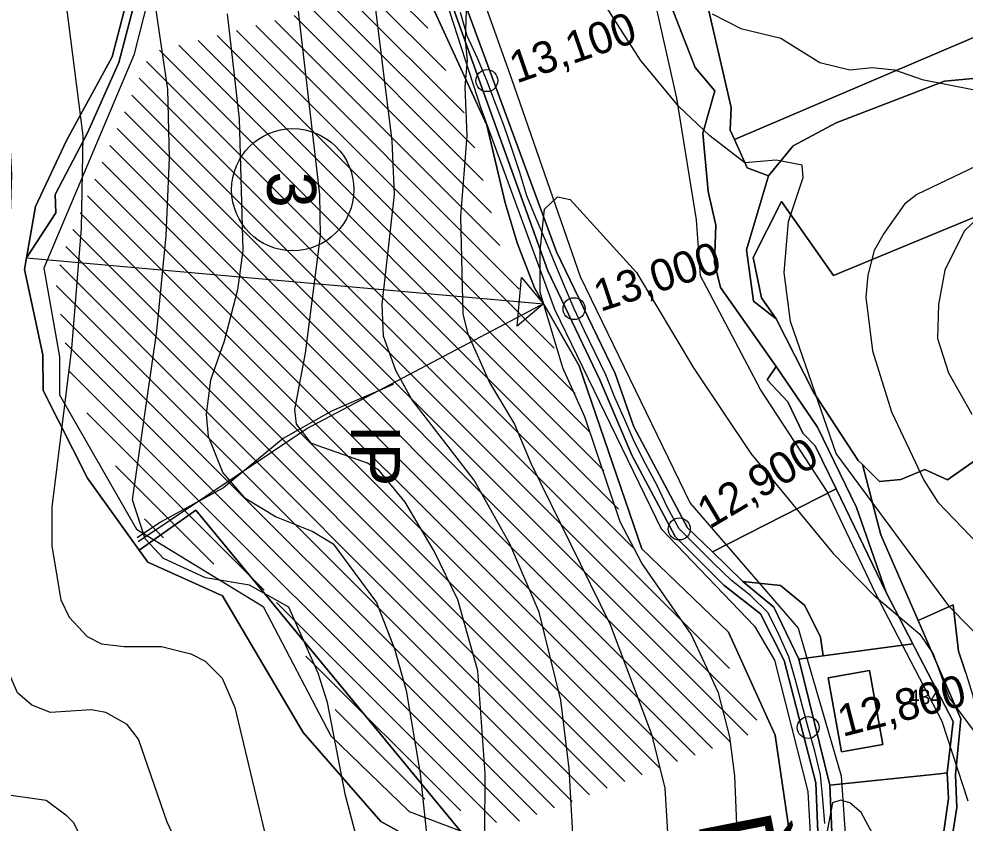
# Model space of a CAD drawing. Extents: x -510989 to -501240, y -1184665 to -1176098.
# Drawn here: x -510243.5 to -509856.2, y -1178302.3 to -1177973.1 of the extents above; entities that cross this region are included whole.
import ezdxf

# ---------------------------------------------------------------- set-up
doc = ezdxf.new("R2010")
doc.units = 0
for name, color, linetype in [('lesni_pozemek', 7, 'Continuous'), ('NAVRH_interakcni_prvky', 7, 'Continuous'), ('NAVRH_revitalizace_toku', 7, 'Continuous'), ('orna_puda', 7, 'Continuous'), ('ostatni_plocha_x_neplodna_puda', 7, 'Continuous'), ('ostatni_plocha_x_ostatni_komunikace', 7, 'Continuous'), ('STAV_erozne_ohrozene_plochy', 7, 'Continuous'), ('STAV_odtokove_linie', 7, 'Continuous'), ('STAV_systematicke_odvodneni', 7, 'Continuous'), ('STAV_vyrazne_udolnice', 7, 'Continuous'), ('trasovani_toku', 7, 'Continuous'), ('trvaly_travni_porost', 7, 'Continuous'), ('vodni_plocha_x_vodni_tok_v_koryte_umelem', 7, 'Continuous'), ('vrstevnice_01', 7, 'Continuous'), ('vrstevnice_02', 7, 'Continuous'), ('vrstevnice_05', 7, 'Continuous')]:
    doc.layers.add(name, color=color, linetype=linetype)

msp = doc.modelspace()

# ---------------------------------------------------------------- linework, layer by layer
at = {"layer": 'lesni_pozemek'}
msp.add_lwpolyline([(-510187.83, -1177934.64), (-510202.64, -1177991), (-510215.39, -1178019.77), (-510228.62, -1178044.97), (-510228.47, -1178052.46), (-510240.38, -1178070.99), (-510236.77, -1178049.95), (-510224.04, -1178022.91), (-510205.37, -1177988.67), (-510198.81, -1177963.46), (-510189.41, -1177934.52)], close=True, dxfattribs=at)
for points in [[(-510198.81, -1177963.46), (-510205.37, -1177988.67), (-510224.04, -1178022.91), (-510236.77, -1178049.95), (-510240.38, -1178070.99), (-510241.2, -1178075.75), (-510233.74, -1178110.71), (-510233.66, -1178125.3), (-510215.51, -1178161.2), (-510194.26, -1178190.6), (-510190.68, -1178195.56), (-510160.13, -1178209.33), (-510127.15, -1178265.25), (-510095.33, -1178301.71), (-510084.96, -1178307.4)], [(-509823.32, -1178042.27), (-509910.02, -1178078.11), (-509931.3, -1178047.87), (-509942.97, -1178070.74), (-509939.51, -1178087.27), (-509933.53, -1178095.97), (-509942.74, -1178088.69), (-509945.63, -1178067.64), (-509936.66, -1178037.33), (-509926.57, -1178025.15), (-509908.97, -1178015.65), (-509864.6, -1177998.65), (-509844.1, -1177996.68)], [(-509856.05, -1178240.62), (-509858.91, -1178231.93), (-509861.1, -1178212.94), (-509875.43, -1178219.41), (-509890.69, -1178184.27), (-509898.2, -1178155.57), (-509891.26, -1178162.52), (-509882.43, -1178161.74), (-509872.59, -1178157.55), (-509863.36, -1178161.76), (-509849.53, -1178152.08)]]:
    msp.add_lwpolyline(points, dxfattribs=at)
at = {"layer": 'NAVRH_interakcni_prvky'}
msp.add_lwpolyline([(-510194.66, -1178187.09), (-510125.7, -1178140.77), (-510029.97, -1178090.33)], dxfattribs=at)
at = {"layer": 'NAVRH_revitalizace_toku'}
for points in [[(-510060.1, -1177738.31), (-510046.04, -1177776.27), (-510042.52, -1177800.88), (-510055.18, -1177879.61), (-510059.4, -1177948.51), (-510041.82, -1177997.72), (-510013.7, -1178078.56), (-509968.71, -1178171.36), (-509924.51, -1178222.53), (-509906.94, -1178282.99), (-509903.42, -1178334.31), (-509883.74, -1178387.03), (-509875.3, -1178456.63), (-509874.6, -1178556.46), (-509867.57, -1178669.64)], [(-510079.08, -1177742.53), (-510057.99, -1177785.41), (-510068.53, -1177883.83), (-510073.46, -1177950.62), (-510054.47, -1178009.67), (-510024.24, -1178091.92), (-509980.66, -1178181.91), (-509942.44, -1178221.73), (-509934.15, -1178235.7), (-509920.62, -1178289.39), (-509918.19, -1178331.5), (-509899.91, -1178389.14), (-509890.77, -1178450.3), (-509893.58, -1178526.93), (-509883.74, -1178663.31)]]:
    msp.add_lwpolyline(points, dxfattribs=at)
at = {"layer": 'orna_puda'}
for points in [[(-510061.37, -1178307.23), (-510171.11, -1178174.19), (-510194.26, -1178190.6), (-510215.51, -1178161.2), (-510233.66, -1178125.3), (-510233.74, -1178110.71), (-510241.2, -1178075.75), (-510240.38, -1178070.99), (-510228.47, -1178052.46), (-510228.62, -1178044.97), (-510215.39, -1178019.77), (-510202.64, -1177991), (-510187.83, -1177934.64)], [(-510079.36, -1177956.75), (-510051.92, -1178016.68), (-510044.45, -1178048.48), (-510039.57, -1178064.82), (-510032.5, -1178083.21), (-510014.22, -1178115.18), (-509988.47, -1178190.06), (-509953.04, -1178224.13), (-509933.91, -1178266.31), (-509920.86, -1178355.55)], [(-509979.84, -1177959.29), (-509966.64, -1177993.07), (-509958.61, -1178002.56), (-509963.49, -1178019.89), (-509961.34, -1178043.79), (-509958.27, -1178057.57), (-509958.72, -1178072.96), (-509956.26, -1178083.05), (-509933.53, -1178115.39), (-509937.22, -1178120.9), (-509928.78, -1178129.88), (-509922.63, -1178142.75), (-509917.55, -1178147.87), (-509909, -1178165.53), (-509959.6, -1178191.33), (-509969.79, -1178181.42), (-509991.77, -1178140.09), (-509999.48, -1178118.28), (-510023.49, -1178068.48), (-510063.48, -1177959.85)]]:
    msp.add_lwpolyline(points, dxfattribs=at)
at = {"layer": 'ostatni_plocha_x_neplodna_puda'}
for points in [[(-509933.53, -1178115.39), (-509916.59, -1178140.23), (-509900.64, -1178173.21), (-509888.5, -1178207.88), (-509909, -1178165.53), (-509917.55, -1178147.87), (-509922.63, -1178142.75), (-509928.78, -1178129.88), (-509937.22, -1178120.9)], [(-509909, -1178165.53), (-509888.5, -1178207.88), (-509877.58, -1178228.92), (-509914.25, -1178233.9), (-509915.38, -1178226.26), (-509921.8, -1178213.24), (-509931.78, -1178205.03), (-509947.15, -1178203.4), (-509947.55, -1178203.07), (-509959.6, -1178191.33)], [(-510171.11, -1178174.19), (-510061.37, -1178307.23), (-510033.53, -1178328.73), (-509992.84, -1178367.99), (-509974.29, -1178382.32), (-509974.41, -1178391.9), (-509986.69, -1178390.43), (-509991.93, -1178379.18), (-510049.21, -1178321.31), (-510063.41, -1178314.85), (-510073.4, -1178308.05), (-510084.96, -1178307.4), (-510095.33, -1178301.71), (-510127.15, -1178265.25), (-510160.13, -1178209.33), (-510190.68, -1178195.56), (-510194.26, -1178190.6)], [(-509861.1, -1178212.94), (-509858.91, -1178231.93), (-509856.05, -1178240.62), (-509854.96, -1178243.93), (-509853.09, -1178249.63), (-509846.7, -1178284.63), (-509840.07, -1178308.05), (-509843.54, -1178320.12), (-509849.73, -1178324.36), (-509851.63, -1178343.88), (-509846.75, -1178355.95), (-509846.68, -1178360.59), (-509841.53, -1178378.93), (-509841.53, -1178402.9), (-509840.9, -1178406.11), (-509851.94, -1178406.72), (-509852.82, -1178422), (-509854.43, -1178389.02), (-509863.35, -1178352.49), (-509864.46, -1178327.01), (-509859.59, -1178295.89), (-509860.13, -1178282.53), (-509857.95, -1178259.67), (-509875.43, -1178219.41)]]:
    msp.add_lwpolyline(points, close=True, dxfattribs=at)
at = {"layer": 'ostatni_plocha_x_ostatni_komunikace'}
for points in [[(-509868.32, -1178329.35), (-509862.98, -1178292.33), (-509863.45, -1178281.82), (-509861.09, -1178260.69), (-509876.59, -1178230.83), (-509877.58, -1178228.92), (-509888.5, -1178207.88), (-509900.64, -1178173.21), (-509916.59, -1178140.23), (-509933.53, -1178115.39), (-509956.26, -1178083.05), (-509958.72, -1178072.96), (-509958.27, -1178057.57), (-509961.34, -1178043.79), (-509963.49, -1178019.89), (-509958.61, -1178002.56), (-509966.64, -1177993.07), (-509979.84, -1177959.29)], [(-509962.71, -1177962.59), (-509951.96, -1178009.34), (-509952.41, -1178018.65), (-509950.62, -1178022.54), (-509945.33, -1178034.04), (-509936.66, -1178037.33), (-509945.63, -1178067.64), (-509942.74, -1178088.69), (-509933.53, -1178095.97), (-509918.28, -1178125.97), (-509899.9, -1178153.88), (-509898.2, -1178155.57), (-509890.69, -1178184.27), (-509875.43, -1178219.41), (-509857.95, -1178259.67), (-509860.13, -1178282.53), (-509859.59, -1178295.89), (-509864.46, -1178327.01), (-509863.35, -1178352.49), (-509854.43, -1178389.02)]]:
    msp.add_lwpolyline(points, dxfattribs=at)
at = {"layer": 'STAV_erozne_ohrozene_plochy'}
for p, q in [((-510091.47, -1177961.65), (-510076.17, -1177976.95)), ((-510107.22, -1177965.7), (-510061.31, -1178011.61)), ((-510099.35, -1177963.67), (-510068.74, -1177994.28)), ((-510122.96, -1177969.75), (-510053.48, -1178039.24)), ((-510115.09, -1177967.73), (-510056.9, -1178025.92)), ((-510130.84, -1177971.78), (-510050.05, -1178052.57)), ((-510146.58, -1177975.84), (-510038.72, -1178083.7)), ((-510138.71, -1177973.81), (-510046.63, -1178065.89)), ((-510162.33, -1177979.89), (-510015.77, -1178126.45)), ((-510154.45, -1177977.86), (-510024.43, -1178107.89)), ((-510178.07, -1177983.94), (-510004.01, -1178158.01)), ((-510170.2, -1177981.92), (-510009.89, -1178142.23)), ((-510185.94, -1177985.97), (-509998.13, -1178173.79)), ((-510191.28, -1177990.53), (-509992.25, -1178189.57)), ((-510194.3, -1177997.42), (-509952.67, -1178239.04)), ((-510197.31, -1178004.3), (-509941.41, -1178260.2)), ((-510200.33, -1178011.18), (-509945.17, -1178266.34)), ((-510203.35, -1178018.06), (-509952.36, -1178269.05)), ((-510206.37, -1178024.95), (-509959.55, -1178271.76)), ((-510209.38, -1178031.83), (-509966.74, -1178274.47)), ((-510212.4, -1178038.71), (-509973.93, -1178277.18)), ((-510215.42, -1178045.59), (-509981.12, -1178279.89)), ((-510218.43, -1178052.48), (-509988.31, -1178282.6)), ((-510221.45, -1178059.36), (-509995.5, -1178285.31)), ((-510224.35, -1178066.36), (-510002.69, -1178288.02)), ((-510226.77, -1178073.83), (-510009.88, -1178290.73)), ((-510228.3, -1178082.21), (-510017.07, -1178293.44)), ((-510226.45, -1178093.95), (-510024.26, -1178296.14)), ((-510224.6, -1178105.7), (-510031.45, -1178298.85)), ((-510222.75, -1178117.45), (-510038.64, -1178301.56)), ((-510215.75, -1178134.35), (-510143.07, -1178207.03)), ((-510203.95, -1178156.05), (-510163.7, -1178196.3)), ((-510192.15, -1178177.76), (-510184.33, -1178185.57)), ((-510138.01, -1178212.1), (-510047.94, -1178302.16)), ((-510126.02, -1178233.98), (-510062.63, -1178297.38)), ((-510114.03, -1178255.87), (-510077.32, -1178292.59))]:
    msp.add_line(p, q, dxfattribs=at)
at = {"layer": 'STAV_odtokove_linie'}
msp.add_line((-510240.38, -1178070.99), (-510028.74, -1178089.79), dxfattribs=at)
msp.add_lwpolyline([(-510037.81, -1178078.94), (-510028.74, -1178089.79), (-510039.59, -1178098.86)], close=True, dxfattribs=at)
msp.add_circle((-510131.43, -1178043.05), 25, dxfattribs=at)
at = {"layer": 'STAV_systematicke_odvodneni'}
for p, q in [((-510184.72, -1177941.97), (-510196.48, -1177987.96)), ((-509974.12, -1178005.6), (-509983.74, -1177963.36)), ((-510196.48, -1177987.96), (-510233.36, -1178075.12)), ((-509966.1, -1178055.33), (-509974.12, -1178005.6)), ((-509964.5, -1178078.33), (-509966.1, -1178055.33)), ((-510233.36, -1178075.12), (-510226.95, -1178111.48)), ((-509939.91, -1178124.85), (-509964.5, -1178078.33)), ((-510226.95, -1178111.48), (-510226.95, -1178126.99)), ((-510226.95, -1178126.99), (-510195.41, -1178182.07)), ((-509912.65, -1178166.56), (-509939.91, -1178124.85)), ((-509892.87, -1178208.27), (-509912.65, -1178166.56)), ((-510195.41, -1178182.07), (-510143.56, -1178213.62)), ((-509865.61, -1178260.68), (-509892.87, -1178208.27)), ((-510143.56, -1178213.62), (-510115.77, -1178266.56)), ((-509854.92, -1178293.3), (-509865.61, -1178260.68)), ((-510115.77, -1178266.56), (-510083.7, -1178297.58)), ((-510083.7, -1178297.58), (-510046.81, -1178311.48))]:
    msp.add_line(p, q, dxfattribs=at)
at = {"layer": 'STAV_vyrazne_udolnice'}
msp.add_lwpolyline([(-510090.27, -1178122.86), (-510115.59, -1178133.7), (-510135.29, -1178144.95), (-510159.8, -1178165.04), (-510185.52, -1178179.1), (-510195.17, -1178185.53)], dxfattribs=at)
at = {"layer": 'trasovani_toku'}
for p, q in [((-510060, -1177980.11), (-510062.73, -1177970.49)), ((-510055.74, -1177989.15), (-510060, -1177980.11)), ((-510051.95, -1177998.41), (-510055.74, -1177989.15)), ((-510048.43, -1178007.77), (-510051.95, -1177998.41)), ((-510044.83, -1178017.1), (-510048.43, -1178007.77)), ((-510041.54, -1178026.54), (-510044.83, -1178017.1)), ((-510038.43, -1178036.04), (-510041.54, -1178026.54)), ((-510035.53, -1178045.61), (-510038.43, -1178036.04)), ((-510031.72, -1178054.86), (-510035.53, -1178045.61)), ((-510027.77, -1178064.05), (-510031.72, -1178054.86)), ((-510024.05, -1178073.33), (-510027.77, -1178064.05)), ((-510020.21, -1178082.56), (-510024.05, -1178073.33)), ((-510016.25, -1178091.75), (-510020.21, -1178082.56)), ((-510011.95, -1178100.78), (-510016.25, -1178091.75)), ((-510007.61, -1178109.78), (-510011.95, -1178100.78)), ((-510003.28, -1178118.8), (-510007.61, -1178109.78)), ((-509999.51, -1178128.06), (-510003.28, -1178118.8)), ((-509995.53, -1178137.23), (-509999.51, -1178128.06)), ((-509991.57, -1178146.42), (-509995.53, -1178137.23)), ((-509986.95, -1178155.29), (-509991.57, -1178146.42)), ((-509982.29, -1178164.13), (-509986.95, -1178155.29)), ((-509977.96, -1178173.15), (-509982.29, -1178164.13)), ((-509973.2, -1178181.94), (-509977.96, -1178173.15)), ((-509966.13, -1178189.01), (-509973.2, -1178181.94)), ((-509959.05, -1178196.07), (-509966.13, -1178189.01)), ((-509951.86, -1178203.02), (-509959.05, -1178196.07)), ((-509943.98, -1178209.18), (-509951.86, -1178203.02)), ((-509936.86, -1178216.2), (-509943.98, -1178209.18)), ((-509932.37, -1178225.14), (-509936.86, -1178216.2)), ((-509928.33, -1178234.29), (-509932.37, -1178225.14)), ((-509925.54, -1178243.89), (-509928.33, -1178234.29)), ((-509922.95, -1178253.55), (-509925.54, -1178243.89)), ((-509920.41, -1178263.22), (-509922.95, -1178253.55)), ((-509917.75, -1178272.86), (-509920.41, -1178263.22)), ((-509915.35, -1178282.57), (-509917.75, -1178272.86)), ((-509914.43, -1178292.52), (-509915.35, -1178282.57)), ((-509913.66, -1178302.49), (-509914.43, -1178292.52))]:
    msp.add_line(p, q, dxfattribs=at)
for centre in [(-510051.95, -1177998.41), (-510016.25, -1178091.75), (-509973.2, -1178181.94), (-509920.41, -1178263.22)]:
    msp.add_circle(centre, 4.5, dxfattribs=at)
at = {"layer": 'trvaly_travni_porost'}
for points in [[(-509920.86, -1178355.55), (-509933.91, -1178266.31), (-509953.04, -1178224.13), (-509988.47, -1178190.06), (-510014.22, -1178115.18), (-510032.5, -1178083.21), (-510039.57, -1178064.82), (-510044.45, -1178048.48), (-510051.92, -1178016.68), (-510079.36, -1177956.75)], [(-510070.02, -1177956.7), (-510026.99, -1178076.31), (-510005.75, -1178120.95), (-509992.58, -1178151.71), (-509974.89, -1178184.95), (-509954.9, -1178204.95), (-509939.87, -1178216.72), (-509930.25, -1178235.71), (-509917.34, -1178285.83), (-509915.23, -1178335.99)], [(-509729.62, -1177972.35), (-509746.47, -1177987.11), (-509845.37, -1177977.6), (-509950.62, -1178022.54), (-509952.41, -1178018.65), (-509951.96, -1178009.34), (-509962.71, -1177962.59)], [(-509849.53, -1178152.08), (-509863.36, -1178161.76), (-509872.59, -1178157.55), (-509882.43, -1178161.74), (-509891.26, -1178162.52), (-509898.2, -1178155.57), (-509899.9, -1178153.88), (-509918.28, -1178125.97), (-509933.53, -1178095.97), (-509939.51, -1178087.27), (-509942.97, -1178070.74), (-509931.3, -1178047.87), (-509910.02, -1178078.11), (-509823.32, -1178042.27)]]:
    msp.add_lwpolyline(points, dxfattribs=at)
for points in [[(-509746.47, -1177987.11), (-509742.71, -1177996.83), (-509759.23, -1178001.87), (-509794.91, -1177995.05), (-509823.05, -1177994.4), (-509845.23, -1177990.7), (-509844.1, -1177996.68), (-509864.6, -1177998.65), (-509908.97, -1178015.65), (-509926.57, -1178025.15), (-509936.66, -1178037.33), (-509945.33, -1178034.04), (-509950.62, -1178022.54), (-509845.37, -1177977.6)], [(-509931.78, -1178205.03), (-509921.8, -1178213.24), (-509915.38, -1178226.26), (-509914.25, -1178233.9), (-509920.45, -1178234.74), (-509924.24, -1178235.26), (-509934.53, -1178214.01), (-509947.15, -1178203.4)], [(-509877.58, -1178228.92), (-509876.59, -1178230.83), (-509861.09, -1178260.69), (-509863.45, -1178281.82), (-509866.72, -1178282.16), (-509911.5, -1178286.83), (-509924.24, -1178235.26), (-509920.45, -1178234.74), (-509914.25, -1178233.9)], [(-509895.25, -1178239.84), (-509912.19, -1178242.86), (-509906.78, -1178273.19), (-509889.84, -1178270.17)], [(-509895.25, -1178239.84), (-509889.84, -1178270.17), (-509906.78, -1178273.19), (-509912.19, -1178242.86)], [(-509866.72, -1178282.16), (-509863.45, -1178281.82), (-509862.98, -1178292.33), (-509868.32, -1178329.35), (-509866.13, -1178354.9), (-509861.54, -1178377.56), (-509857.9, -1178391.64), (-509856.39, -1178436.25), (-509858.97, -1178458.44), (-509856.32, -1178490.16), (-509869.1, -1178491.23), (-509870.11, -1178495.54), (-509868.73, -1178497.18), (-509874.53, -1178503.68), (-509877, -1178506.46), (-509873.23, -1178519.17), (-509882.43, -1178520.77), (-509882.72, -1178490.83), (-509879.96, -1178457.64), (-509887.75, -1178393.63), (-509909.49, -1178335.01), (-509911.5, -1178286.83)]]:
    msp.add_lwpolyline(points, close=True, dxfattribs=at)
at = {"layer": 'vodni_plocha_x_vodni_tok_v_koryte_umelem'}
for points in [[(-509887.47, -1178545.47), (-509888.85, -1178523.77), (-509889.12, -1178492.39), (-509886.83, -1178455.35), (-509889.94, -1178423.66), (-509894.09, -1178396.4), (-509915.23, -1178335.99), (-509917.34, -1178285.83), (-509930.25, -1178235.71), (-509939.87, -1178216.72), (-509954.9, -1178204.95), (-509974.89, -1178184.95), (-509992.58, -1178151.71), (-510005.75, -1178120.95), (-510026.99, -1178076.31), (-510070.02, -1177956.7)], [(-510063.48, -1177959.85), (-510023.49, -1178068.48), (-509999.48, -1178118.28), (-509991.77, -1178140.09), (-509969.79, -1178181.42), (-509959.6, -1178191.33), (-509947.55, -1178203.07), (-509947.15, -1178203.4), (-509934.53, -1178214.01), (-509924.24, -1178235.26), (-509911.5, -1178286.83), (-509909.49, -1178335.01), (-509887.75, -1178393.63), (-509879.96, -1178457.64), (-509882.72, -1178490.83), (-509882.43, -1178520.77), (-509880.63, -1178561.06)]]:
    msp.add_lwpolyline(points, dxfattribs=at)
at = {"layer": 'vrstevnice_01'}
for points in [[(-510056.41, -1177850), (-510060.81, -1177982), (-510060, -1177990), (-510060.91, -1178001), (-510060.19, -1178021), (-510062.69, -1178054), (-510061.81, -1178094), (-510059.69, -1178102), (-510050.91, -1178122), (-510040.69, -1178139), (-510034, -1178155), (-510001.5, -1178221), (-509984.5, -1178266), (-509979.09, -1178288), (-509977, -1178322), (-509980.69, -1178389), (-509979.41, -1178407), (-509972.19, -1178456), (-509969.31, -1178509), (-509968.59, -1178549)], [(-510149, -1178541), (-510146.69, -1178503), (-510151.81, -1178450), (-510152.69, -1178402), (-510156.81, -1178370), (-510166.91, -1178336), (-510182.81, -1178302), (-510194.59, -1178268), (-510199.19, -1178262), (-510208, -1178257), (-510214, -1178256), (-510230.59, -1178257), (-510238.19, -1178254), (-510244.09, -1178249), (-510251.59, -1178232), (-510254.5, -1178207), (-510255.91, -1178159), (-510255.41, -1178132), (-510247.41, -1178065), (-510246.41, -1178037), (-510247.31, -1178019), (-510253.09, -1177986), (-510262.41, -1177945)], [(-510087.59, -1178564), (-510087.19, -1178527), (-510088.31, -1178493), (-510086.5, -1178469), (-510086.5, -1178428), (-510087.5, -1178424), (-510088.19, -1178399), (-510092.91, -1178362), (-510096.91, -1178340), (-510109.81, -1178291), (-510117.19, -1178253), (-510121, -1178241), (-510133.09, -1178214), (-510149.09, -1178205), (-510167.09, -1178202), (-510184.31, -1178194), (-510191.81, -1178186), (-510197.09, -1178170), (-510187.09, -1178101), (-510183.19, -1178062), (-510181.81, -1178030), (-510182.59, -1178002), (-510190.31, -1177949)], [(-510126.19, -1178110), (-510120, -1178062), (-510120.31, -1178045), (-510130.59, -1177957)], [(-509862.41, -1178214), (-509909, -1178151), (-509927.69, -1178097), (-509930.19, -1178077), (-509928.41, -1178056), (-509922.5, -1178038), (-509922.81, -1178033), (-509933.5, -1178031), (-509946.31, -1178032), (-509960.69, -1178021), (-509973.41, -1178009), (-509989, -1177990), (-510006.91, -1177962)], [(-509837.69, -1178042), (-509856.5, -1178060), (-509864.41, -1178076), (-509867, -1178090), (-509867.41, -1178104), (-509862.91, -1178118), (-509853.41, -1178135)], [(-510031.41, -1178546), (-510029.19, -1178496), (-510032.81, -1178430), (-510036.19, -1178408), (-510048.81, -1178358), (-510052.91, -1178332), (-510052.59, -1178282), (-510055.69, -1178240), (-510063.81, -1178211), (-510073.5, -1178191), (-510085.41, -1178171), (-510096.09, -1178158), (-510100.81, -1178155), (-510123.81, -1178147), (-510129.91, -1178139), (-510130.59, -1178133), (-510126.19, -1178110)], [(-509862.41, -1178214), (-509839.81, -1178237), (-509817.5, -1178247), (-509816.19, -1178255), (-509817.59, -1178270), (-509815.09, -1178301), (-509814.31, -1178321), (-509796.91, -1178424), (-509786.81, -1178459), (-509771.19, -1178493), (-509732.31, -1178559), (-509699.41, -1178639), (-509689.19, -1178659), (-509683.69, -1178667), (-509671, -1178680), (-509659, -1178688), (-509638.81, -1178699), (-509616.59, -1178715), (-509595.81, -1178725), (-509580.81, -1178729), (-509575, -1178732), (-509562.81, -1178741)], [(-509814.69, -1178558), (-509825.69, -1178528), (-509827.59, -1178526), (-509836.19, -1178454), (-509855.19, -1178415), (-509856.91, -1178415), (-509874.81, -1178382), (-509882.69, -1178351), (-509886.31, -1178327), (-509890.09, -1178314), (-509898.69, -1178298), (-509903.41, -1178294), (-509907, -1178293), (-509910.5, -1178294), (-509918.19, -1178335), (-509919.81, -1178352), (-509919.41, -1178383), (-509912.19, -1178475)]]:
    msp.add_lwpolyline(points, dxfattribs=at)
at = {"layer": 'vrstevnice_02'}
for points in [[(-510293.09, -1177957), (-510288.09, -1177997), (-510288.19, -1178028), (-510293.09, -1178055), (-510298.91, -1178109), (-510298.69, -1178167), (-510281.91, -1178239), (-510274.69, -1178262), (-510262.41, -1178283), (-510253.59, -1178290), (-510232.41, -1178293), (-510224.31, -1178299), (-510221.31, -1178302), (-510214.19, -1178316), (-510198, -1178376), (-510192.81, -1178408), (-510189.81, -1178442), (-510189.59, -1178476), (-510191.5, -1178517), (-510196.09, -1178546)], [(-510042.59, -1178188), (-510057.19, -1178162), (-510082.69, -1178129), (-510089.19, -1178117), (-510094.31, -1178103), (-510094.81, -1178090), (-510089.81, -1178045), (-510090.69, -1178023), (-510099.09, -1177956)], [(-510225, -1177961), (-510217.31, -1178021), (-510218, -1178059), (-510222, -1178108), (-510230.09, -1178173), (-510230.09, -1178189), (-510226.31, -1178211), (-510223, -1178218), (-510215.59, -1178226), (-510209.69, -1178229), (-510200.41, -1178230), (-510185.19, -1178230), (-510173.19, -1178233), (-510167.31, -1178236), (-510160.31, -1178243), (-510155.19, -1178255), (-510140.81, -1178315), (-510127.59, -1178357), (-510121.09, -1178393), (-510119.81, -1178444), (-510120.91, -1178457), (-510119.09, -1178504), (-510114.19, -1178563)], [(-510158.31, -1177971), (-510153.41, -1178014), (-510151.91, -1178068), (-510154, -1178084), (-510159.5, -1178105), (-510165.09, -1178121), (-510166.81, -1178135), (-510166, -1178144), (-510160.09, -1178159), (-510151.31, -1178169), (-510138.19, -1178177), (-510123.19, -1178183), (-510114.81, -1178188), (-510097.09, -1178212), (-510089.81, -1178231), (-510085, -1178248), (-510079.19, -1178282), (-510074.19, -1178330), (-510071.81, -1178340), (-510062.5, -1178411)], [(-509959.69, -1177971), (-509948, -1177977), (-509931.59, -1177981), (-509915.59, -1177991), (-509903.41, -1177994), (-509894.19, -1177993), (-509885.09, -1177994), (-509873.81, -1177998), (-509833, -1178006)], [(-509842.5, -1178029), (-509876, -1178045), (-509881, -1178049), (-509889.5, -1178061), (-509893.41, -1178068), (-509896, -1178078), (-509896.81, -1178087), (-509894.09, -1178109), (-509886.31, -1178134), (-509873.09, -1178162), (-509867.31, -1178171), (-509847.19, -1178192)], [(-509948.69, -1178326), (-509950.5, -1178283), (-509952.5, -1178267), (-509957.09, -1178249), (-509968.31, -1178225), (-509988.5, -1178196), (-509997.41, -1178179), (-510011.91, -1178136), (-510020.81, -1178116), (-510030.19, -1178085), (-510030.19, -1178068), (-510028.31, -1178051), (-510023.09, -1178046), (-510017.81, -1178047), (-509990.69, -1178077), (-509967.41, -1178116), (-509943.91, -1178151), (-509910.19, -1178192), (-509893.5, -1178209), (-509874.69, -1178225), (-509869.19, -1178233), (-509862.69, -1178251), (-509844.09, -1178276)], [(-509998.19, -1178559), (-509996.69, -1178523), (-510003.91, -1178437), (-510010.31, -1178400), (-510012.91, -1178375), (-510018.31, -1178280), (-510021.69, -1178252), (-510030.59, -1178216), (-510042.59, -1178188)]]:
    msp.add_lwpolyline(points, dxfattribs=at)

# ---------------------------------------------------------------- texts
at = {"layer": 'NAVRH_interakcni_prvky'}
msp.add_text('IP', height=20, rotation=270, dxfattribs=at).set_placement((-510107.58, -1178139.22))
at = {"layer": 'STAV_odtokove_linie'}
msp.add_text('3', height=20, rotation=270, dxfattribs=at).set_placement((-510141.85, -1178035.58))
at = {"layer": 'trasovani_toku'}
for s, height, rotation, p in [('13,100', 13, 19.1411, (-510039.85, -1177999.64)), ('13,000', 13, 18.4422, (-510005.49, -1178093.14)), ('12,900', 13, 30.7353, (-509960.75, -1178182.11)), ('12,800', 13, 14.4418, (-509906.34, -1178267.1)), ('Ř í k a', 30, 281.1997, (-509965.76, -1178301.79))]:
    msp.add_text(s, height=height, rotation=rotation, dxfattribs=at).set_placement(p)
at = {"layer": 'vrstevnice_05'}
for s, p in [('434', (-509879.33, -1178253.66)), ('.', (-509867.84, -1178256.07))]:
    msp.add_text(s, height=6, dxfattribs=at).set_placement(p)

doc.saveas('drawing.dxf')
